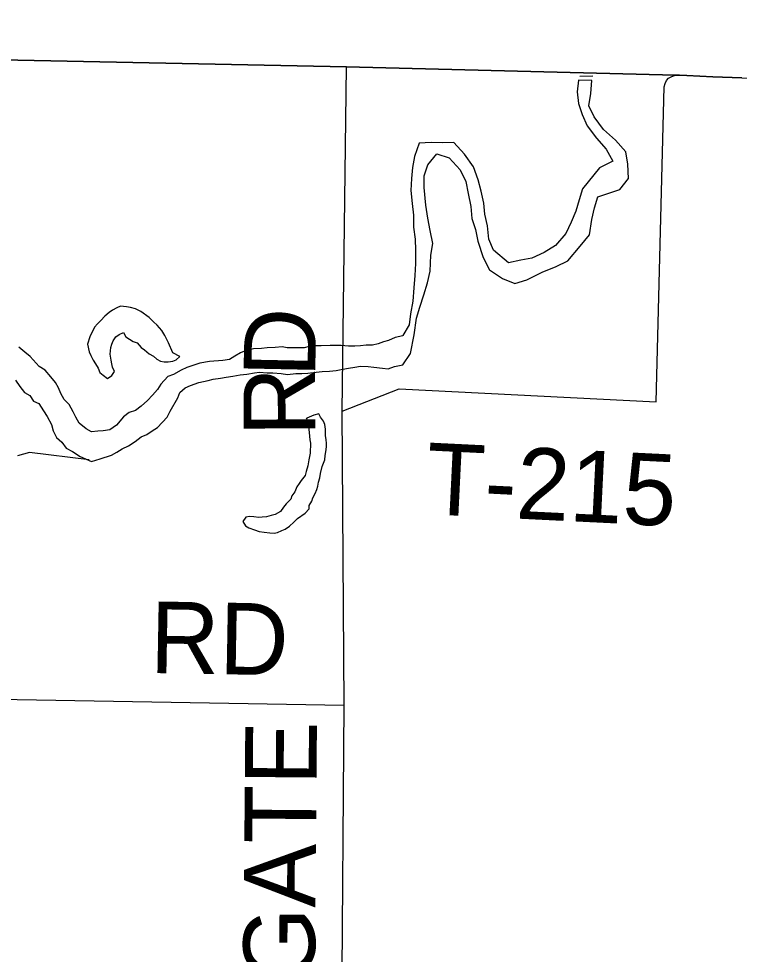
# Model space of a CAD drawing. Extents: x 1588073 to 2013523, y 1090242 to 1357120.
# Drawn here: x 1795493 to 1798510, y 1256486 to 1260405 of the extents above; entities that cross this region are included whole.
import ezdxf

# ---------------------------------------------------------------- set-up
doc = ezdxf.new("R2010")
doc.units = 0
for name, color, linetype in [('GM_X_Adjacent_County', 7, 'Continuous'), ('GM_X_County', 7, 'Continuous'), ('GM_X_Major_River', 7, 'Continuous'), ('GM_X_Minor_Lake', 7, 'Continuous'), ('GM_X_Minor_River', 7, 'Continuous'), ('GM_X_Township', 7, 'Continuous'), ('GM_X_Township_Road', 7, 'Continuous'), ('GM_X_Township_Road_Text', 7, 'Continuous')]:
    doc.layers.add(name, color=color, linetype=linetype)

msp = doc.modelspace()

# ---------------------------------------------------------------- linework, layer by layer
at = {"layer": 'GM_X_Adjacent_County'}
msp.add_lwpolyline([(1783657.7, 1260404.7), (1786336.9, 1260386.3), (1786350, 1260386.9), (1786379, 1260386.5), (1786752.3, 1260374.8), (1787178.9, 1260370), (1787885.1, 1260369.6), (1788558.3, 1260364.4), (1789152, 1260354.4), (1789684.2, 1260345.3), (1789983.2, 1260340.1), (1790329.5, 1260337), (1790756.2, 1260327.5), (1791067.8, 1260322.3), (1791474.2, 1260313.9), (1791634.5, 1260309.8), (1796865.2, 1260202.7), (1798242.8, 1260167.7), (1798258.9, 1260168.2), (1798289.7, 1260167.3), (1798398.6, 1260161.7), (1798520.6, 1260157.8)], dxfattribs=at)
at = {"layer": 'GM_X_County'}
msp.add_lwpolyline([(1783657.7, 1260404.7), (1786336.9, 1260386.3), (1786350, 1260386.9), (1786379, 1260386.5), (1786752.3, 1260374.8), (1787178.9, 1260370), (1787885.1, 1260369.6), (1788558.3, 1260364.4), (1789152, 1260354.4), (1789684.2, 1260345.3), (1789983.2, 1260340.1), (1790329.5, 1260337), (1790756.2, 1260327.5), (1791067.8, 1260322.3), (1791474.2, 1260313.9), (1791634.5, 1260309.8), (1796865.2, 1260202.7), (1798242.8, 1260167.7), (1798258.9, 1260168.2), (1798289.7, 1260167.3), (1798398.6, 1260161.7), (1798520.6, 1260157.8)], dxfattribs=at)
at = {"layer": 'GM_X_Major_River'}
msp.add_line((1797891.9, 1260146.5), (1797836, 1260147.9), dxfattribs=at)
for points in [[(1797836, 1260147.9), (1797830.3, 1260098.3), (1797836, 1260050.1), (1797851.7, 1260003.8), (1797873.4, 1259955.5), (1797911.1, 1259905), (1797952.8, 1259858.5), (1797980.5, 1259808.1), (1797924.2, 1259780.5), (1797853.4, 1259692.8), (1797839.1, 1259646.8), (1797824.7, 1259598.7), (1797806.3, 1259552.7), (1797784, 1259504.8), (1797739.5, 1259455), (1797693.2, 1259425.2), (1797641, 1259401.6), (1797594.9, 1259394), (1797542.7, 1259382.4), (1797481, 1259435), (1797461.3, 1259481.4), (1797455.7, 1259537.6), (1797444, 1259585.8), (1797440.3, 1259632), (1797428.7, 1259682.3), (1797417, 1259730.5), (1797397.4, 1259784.9), (1797359.7, 1259837.3), (1797314, 1259885.9), (1797267.9, 1259884.3), (1797219.8, 1259886.7), (1797169.7, 1259883.1), (1797149.3, 1259827.1), (1797141, 1259781), (1797136.6, 1259734.9), (1797134.2, 1259684.7), (1797139.9, 1259630.5), (1797145.5, 1259582.3), (1797145.2, 1259532.1), (1797152.8, 1259481.9), (1797154.5, 1259435.7), (1797154.1, 1259379.6), (1797151.7, 1259329.4), (1797147.3, 1259277.3), (1797142.9, 1259221.1), (1797132.5, 1259169.1), (1797128.2, 1259122.9), (1797101.5, 1259077.5), (1797100.4, 1259077.1)], [(1797100.7, 1258955.2), (1797133.3, 1259002.5), (1797147.9, 1259080.6), (1797158.4, 1259150.8), (1797172.8, 1259196.8), (1797189.2, 1259248.8), (1797203.6, 1259298.9), (1797215.9, 1259346.9), (1797218.4, 1259415.1), (1797226.8, 1259463.2), (1797215.2, 1259517.5), (1797205.5, 1259569.8), (1797197.9, 1259624), (1797190.4, 1259698.3), (1797190.8, 1259746.4), (1797205.1, 1259792.5), (1797243.5, 1259838.3), (1797295.5, 1259821.8), (1797341.2, 1259771.3), (1797364.9, 1259722.9), (1797374.5, 1259672.7), (1797386.2, 1259618.4), (1797389.8, 1259568.2), (1797405.5, 1259521.9), (1797415.2, 1259473.7), (1797436.7, 1259405.3), (1797464.4, 1259352.9), (1797518.2, 1259316.3), (1797570.1, 1259295.8), (1797620.3, 1259311.5), (1797684.6, 1259343.1), (1797742.9, 1259366.6), (1797791.1, 1259390.3), (1797843.7, 1259452.1), (1797882.1, 1259499.9), (1797892.6, 1259564.1), (1797902.9, 1259612.1), (1797917.3, 1259658.1), (1798009.7, 1259689.5), (1798046.1, 1259735.3), (1798042.5, 1259795.6), (1798034.9, 1259847.8), (1797991.1, 1259896.3), (1797941.4, 1259940.9), (1797901.7, 1259993.4), (1797880, 1260039.7), (1797888.4, 1260091.8), (1797891.9, 1260146.5)], [(1797100.4, 1259077.1), (1797069.4, 1259069.6), (1797041.4, 1259057.5), (1797019.4, 1259051.4), (1796997.4, 1259043.3), (1796973.4, 1259037.3), (1796947.4, 1259037.2), (1796923.4, 1259035.1), (1796899.4, 1259033), (1796873.4, 1259032.9), (1796843.3, 1259036.8), (1796797.3, 1259036.7), (1796759.3, 1259034.6), (1796733.3, 1259034.5), (1796709.3, 1259032.4), (1796687.3, 1259026.3), (1796617.3, 1259026.1), (1796595.2, 1259030.1), (1796567.2, 1259028), (1796533.2, 1259025.9), (1796509.2, 1259023.8), (1796475.2, 1259021.7), (1796445.2, 1259015.6), (1796421.2, 1259005.5), (1796397.2, 1258991.3), (1796375.3, 1258977.2), (1796347.3, 1258973.1), (1796291.2, 1258969), (1796251.2, 1258962.8), (1796197.2, 1258944.6), (1796173.3, 1258932.5), (1796141.3, 1258914.3), (1796117.3, 1258906.2), (1796087.4, 1258874.1), (1796073.4, 1258851.9), (1796053.5, 1258827.8), (1796031.5, 1258805.7), (1796005.6, 1258781.5), (1795981.6, 1258763.4), (1795955.6, 1258755.3), (1795931.6, 1258737.2), (1795901.7, 1258703), (1795873.8, 1258682.8), (1795845.8, 1258678.8), (1795823.7, 1258676.7), (1795797.7, 1258674.6), (1795775.7, 1258686.6), (1795745.6, 1258710.5), (1795731.5, 1258736.6), (1795721.5, 1258758.6), (1795703.4, 1258788.6), (1795683.3, 1258810.6), (1795669.3, 1258834.7), (1795659.2, 1258858.7), (1795647.1, 1258880.7), (1795627.1, 1258904.7), (1795603, 1258932.7), (1795578.9, 1258948.7), (1795540.8, 1258990.7), (1795518.7, 1259008.7), (1795492.7, 1259028.7)], [(1795478.9, 1258890.9), (1795497, 1258864.9), (1795517.1, 1258838.9), (1795539.1, 1258826.9), (1795555.2, 1258802.9), (1795577.2, 1258792.9), (1795597.3, 1258762.9), (1795611.4, 1258738.9), (1795629.5, 1258704.8), (1795637.6, 1258678.8), (1795651.6, 1258650.8), (1795673.7, 1258630.8), (1795691.8, 1258606.8), (1795717.8, 1258592.8), (1795749.9, 1258570.8), (1795798, 1258550.9), (1795834, 1258561.1), (1795882, 1258577.3), (1795903.9, 1258589.4), (1795925.9, 1258603.5), (1795951.9, 1258615.6), (1795979.9, 1258633.7), (1796005.8, 1258653.9), (1796029.8, 1258664), (1796051.8, 1258678.1), (1796073.8, 1258692.2), (1796113.7, 1258736.4), (1796127.6, 1258760.5), (1796159.5, 1258816.8), (1796167.4, 1258838.9), (1796189.4, 1258859), (1796211.4, 1258869.1), (1796247.4, 1258881.3), (1796285.4, 1258889.4), (1796307.4, 1258895.5), (1796337.4, 1258899.6), (1796361.4, 1258903.7), (1796389.4, 1258907.8), (1796419.4, 1258913.9), (1796447.4, 1258916), (1796479.4, 1258922.1), (1796501.4, 1258924.2), (1796533.4, 1258922.3), (1796557.4, 1258922.3), (1796591.4, 1258918.4), (1796617.5, 1258914.5), (1796653.5, 1258918.6), (1796677.5, 1258918.7), (1796703.5, 1258920.8), (1796737.5, 1258924.9), (1796763.5, 1258927), (1796793.5, 1258929.1), (1796821.5, 1258931.2), (1796849.5, 1258937.3), (1796873.5, 1258941.4), (1796899.5, 1258945.5), (1796923.5, 1258949.5), (1796955.6, 1258947.6), (1796979.6, 1258945.7)], [(1796979.6, 1258945.7), (1797015.6, 1258941.8), (1797039.6, 1258937.9), (1797065.6, 1258948), (1797100.7, 1258955.2)]]:
    msp.add_lwpolyline(points, dxfattribs=at)
at = {"layer": 'GM_X_Minor_Lake'}
for points in [[(1796119.8, 1259046.8), (1796105.3, 1259077.9), (1796091.8, 1259098.3), (1796072.4, 1259120.8), (1796056.8, 1259135.3), (1796039.3, 1259153.8), (1796003.9, 1259178.8), (1795982.2, 1259189.4), (1795960.3, 1259195.9), (1795944.4, 1259198.4), (1795918.5, 1259201), (1795904.3, 1259193.4), (1795886, 1259183.8), (1795871.7, 1259174.1), (1795853.3, 1259158.6), (1795836.9, 1259140.9), (1795822.5, 1259127.3), (1795810.1, 1259113.5), (1795791, 1259071.9), (1795780.3, 1259042.1), (1795787.4, 1259009.8), (1795795, 1258993.6), (1795804.5, 1258975.3), (1795814.1, 1258959), (1795825.6, 1258940.6), (1795833.1, 1258922.4), (1795846.9, 1258912), (1795864.5, 1258897.5), (1795882.9, 1258911.1), (1795893.3, 1258926.9), (1795885.7, 1258945.1), (1795882.1, 1258959.2), (1795880.5, 1258975.3), (1795875.2, 1258999.5), (1795877.5, 1259013.5), (1795877.9, 1259027.6), (1795882.3, 1259041.5), (1795888.6, 1259055.4), (1795899.1, 1259073.1), (1795913.4, 1259082.8), (1795931.6, 1259090.4), (1795941.1, 1259072.1), (1795972.6, 1259053.2), (1795988.4, 1259046.8), (1796006, 1259028.3), (1796019.7, 1259017.9), (1796039.3, 1259001.3), (1796057, 1258990.9), (1796070.7, 1258978.5), (1796086.5, 1258970.1), (1796102.4, 1258967.6), (1796118.4, 1258967.2), (1796138.5, 1258970.7), (1796152.6, 1258976.4), (1796167, 1258990.1), (1796137.4, 1259004.8)], [(1796137.4, 1259004.8), (1796119.8, 1259046.8)], [(1796698.5, 1258731.1), (1796696.5, 1258727.6), (1796703.9, 1258707.3), (1796707.3, 1258685.2), (1796710.6, 1258657), (1796712.2, 1258640.9), (1796713.8, 1258626.8), (1796712.7, 1258584.8), (1796708, 1258556.8), (1796703.4, 1258532.8), (1796696.7, 1258508.9), (1796692.3, 1258491), (1796675.7, 1258471.4), (1796667.4, 1258457.5), (1796657, 1258443.8), (1796648.5, 1258423.9), (1796636, 1258406.2), (1796631.6, 1258392.3), (1796613.1, 1258372.7), (1796600.8, 1258359), (1796588.3, 1258341.2), (1796565.9, 1258327.8), (1796549.8, 1258324.1), (1796529.7, 1258318.6), (1796511.7, 1258317.1), (1796497.6, 1258315.5), (1796477.7, 1258318), (1796459.7, 1258320.4), (1796443.6, 1258316.8), (1796431.2, 1258299.1), (1796442.7, 1258280.8), (1796456.5, 1258272.4), (1796480.2, 1258263.8), (1796500.1, 1258257.2), (1796520, 1258254.7), (1796544, 1258252.1), (1796561.9, 1258249.6), (1796576, 1258253.3), (1796594.2, 1258260.8), (1796608.4, 1258266.5), (1796626.7, 1258280.1), (1796645.1, 1258295.6), (1796659.5, 1258311.3), (1796692.2, 1258334.5), (1796708.6, 1258352.2), (1796709, 1258366.2), (1796719.5, 1258384), (1796723.8, 1258397.9), (1796734.3, 1258415.7), (1796740.8, 1258433.6), (1796745.1, 1258447.5), (1796747.6, 1258463.5), (1796754, 1258481.4), (1796756.5, 1258499.4), (1796763.3, 1258529.3), (1796774, 1258557.1), (1796776.5, 1258575.1), (1796778.9, 1258591.1), (1796781.4, 1258611.1), (1796781.8, 1258627.1), (1796780.2, 1258641.2), (1796776.7, 1258659.3), (1796777.4, 1258685.4), (1796773.9, 1258705.5), (1796768.3, 1258719.7), (1796756.7, 1258736.1), (1796749.1, 1258750.3)], [(1796749.1, 1258750.3), (1796728.9, 1258744.8), (1796698.5, 1258731.1)]]:
    msp.add_lwpolyline(points, dxfattribs=at)
at = {"layer": 'GM_X_Minor_River'}
msp.add_line((1797842.2, 1260163.6), (1797896.2, 1260165.8), dxfattribs=at)
msp.add_lwpolyline([(1795787.3, 1258556.7), (1795538.6, 1258588.1), (1795488.4, 1258574.4)], dxfattribs=at)
at = {"layer": 'GM_X_Township'}
msp.add_lwpolyline([(1798520.6, 1260157.8), (1798398.6, 1260161.7), (1798289.7, 1260167.3), (1798258.9, 1260168.2), (1798242.8, 1260167.7), (1796865.2, 1260202.7), (1791634.5, 1260309.8), (1791474.2, 1260313.9), (1791067.8, 1260322.3), (1790756.2, 1260327.5), (1790329.5, 1260337), (1789983.2, 1260340.1), (1789684.2, 1260345.3), (1789152, 1260354.4), (1788558.3, 1260364.4), (1787885.1, 1260369.6), (1787178.9, 1260370), (1786752.3, 1260374.8), (1786379, 1260386.5), (1786350, 1260386.9), (1786336.9, 1260386.3), (1783657.7, 1260404.7)], dxfattribs=at)
at = {"layer": 'GM_X_Township_Road'}
for points in [[(1796836.3, 1254921.6), (1796855.9, 1257530.4), (1796846.9, 1258760.6), (1796865.2, 1260202.7)], [(1796846.9, 1258760.6), (1797085.7, 1258855.1), (1798162, 1258799.6), (1798194.4, 1260119.2), (1798199, 1260133.9), (1798205, 1260145.6), (1798213.7, 1260156), (1798226.8, 1260162.5), (1798242.8, 1260167.7)], [(1798242.8, 1260167.7), (1798258.9, 1260168.2), (1798289.7, 1260167.3), (1798398.6, 1260161.7), (1798520.6, 1260157.7), (1798799.2, 1260149.9), (1799244.5, 1260137.3), (1799620.4, 1260127.8), (1799949, 1260114.8), (1800182.5, 1260107.4), (1800218.9, 1260106.1), (1800256.7, 1260104.8), (1800279.3, 1260103.1), (1800298.4, 1260102.6), (1800337, 1260101.3), (1800388.2, 1260098.3), (1800572.7, 1260093.1), (1800802.3, 1260086.1), (1801048.8, 1260079.2), (1801392.5, 1260067.5), (1801851.3, 1260052.3), (1802142.1, 1260043.2), (1802188.6, 1260040.6)], [(1794197.2, 1257576.5), (1796855.9, 1257530.4)]]:
    msp.add_lwpolyline(points, dxfattribs=at)

# ---------------------------------------------------------------- texts
at = {"layer": 'GM_X_Township_Road_Text'}
for s, rotation, p in [('D', 88.8415, (1796733.7, 1258901.2)), ('R', 90.324, (1796735.1, 1258656.8)), ('T-215', 357.1941, (1797192.6, 1258330.1)), ('RD', 359.0128, (1796040.8, 1257664.6)), ('APPLEGATE', 89.5193, (1796721.6, 1255075.9))]:
    msp.add_text(s, height=300, rotation=rotation, dxfattribs=at).set_placement(p)

doc.saveas('drawing.dxf')
